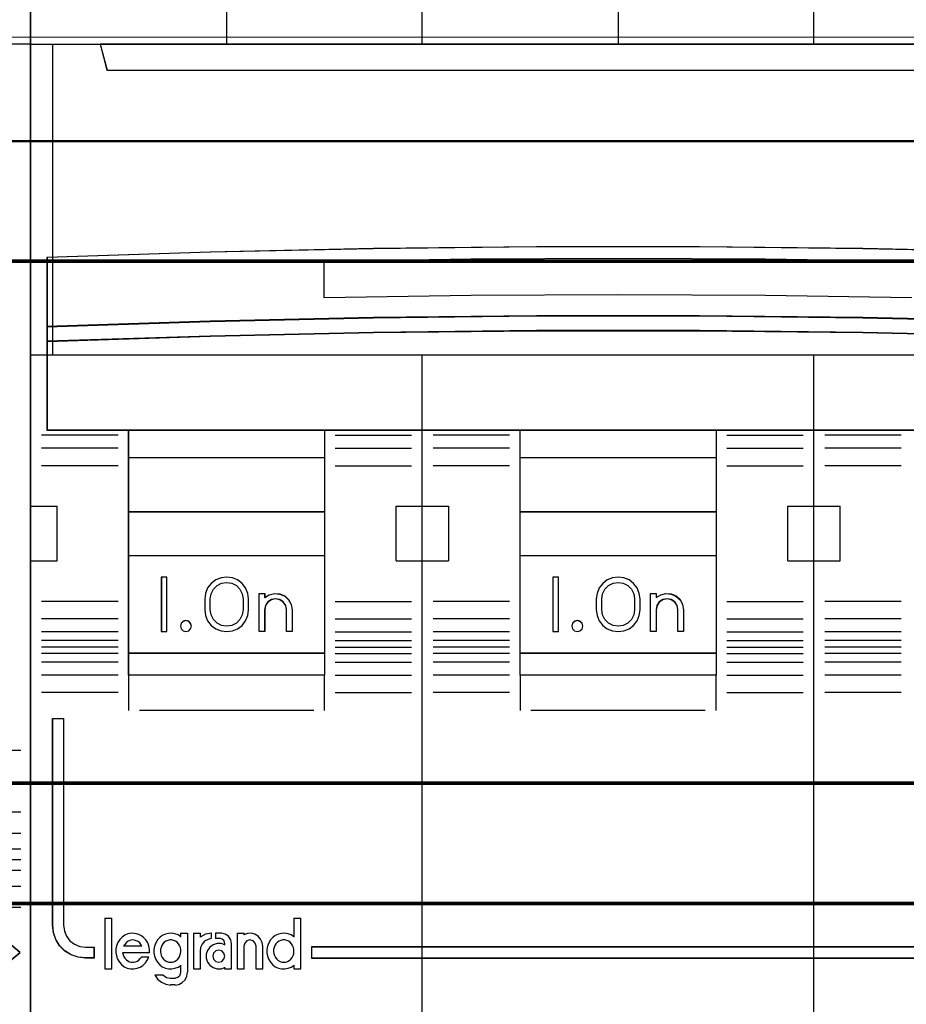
# Model space of a CAD drawing. Header units: millimetres. Extents: x -1290 to 1795, y -4192 to -1311.
# Tile 326 of 656: x 1495 to 1503, y -3719 to -3710. Entities that reach past the tile are written whole.
import ezdxf

# ---------------------------------------------------------------- set-up
doc = ezdxf.new("R2010")
doc.units = ezdxf.units.MM
doc.layers.add('30', color=7, linetype='Continuous')
doc.layers.add('45', color=7, linetype='Continuous')
doc.layers.add('Aparatura', color=7, linetype='Continuous', lineweight=13)

# ---------------------------------------------------------------- blocks, each defined once
blk = doc.blocks.new('*U236')
at = {"layer": '45', "color": 7}
for points in [[(657.373614, -383.509255), (675.370522, -383.509255), (675.370522, -383.509255), (693.361587, -383.509255), (693.361587, -383.509255), (693.361587, -466.48895), (693.361587, -466.48895), (675.370522, -466.48895), (675.370522, -466.48895), (657.373614, -466.48895), (657.373614, -466.48895), (639.382549, -466.48895), (639.382549, -466.48895), (639.382549, -383.509255), (639.382549, -383.509255), (657.373614, -383.509255), (657.373614, -383.509255)], [(639.382549, -402.509539), (693.361587, -402.509539), (693.361587, -416.807777), (639.382549, -416.807777), (639.382549, -402.509539)], [(639.386131, -402.514925), (693.358006, -402.514925), (693.358006, -416.802391), (639.386131, -416.802391), (639.386131, -402.514925)], [(642.566319, -402.509539), (642.881859, -403.717815), (642.881859, -403.717815), (689.862277, -403.717815), (689.862277, -403.717815), (690.177817, -402.509539), (642.566319, -402.509539)], [(642.5699, -402.514925), (642.885393, -403.714224), (689.858744, -403.714224), (690.174236, -402.514925), (642.5699, -402.514925)], [(692.620259, -412.317773), (685.117437, -412.071715), (677.620458, -411.907676), (670.117636, -411.825656), (662.6265, -411.825656), (655.123678, -411.907676), (647.632543, -412.071715), (640.123877, -412.317773), (640.123877, -415.49896), (647.632543, -415.252902), (655.123678, -415.088863), (662.6265, -415.000985), (670.117636, -415.000985), (677.620458, -415.088863), (685.117437, -415.252902), (692.620259, -415.49896), (692.620259, -412.317773)], [(692.620259, -415.491967), (685.117437, -415.244368), (677.620458, -415.079302), (670.117636, -414.990874), (662.6265, -414.990874), (655.123678, -415.079302), (647.632543, -415.244368), (640.123877, -415.491967), (640.123877, -416.175811), (647.632543, -415.934107), (655.123678, -415.763146), (662.6265, -415.680613), (670.117636, -415.680613), (677.620458, -415.763146), (685.117437, -415.934107), (692.620259, -416.175811), (692.620259, -415.491967)], [(692.614887, -415.493557), (685.113601, -415.247834), (677.618156, -415.084018), (670.116869, -414.99626), (662.627267, -414.99626), (655.12598, -415.084018), (647.636378, -415.247834), (640.129249, -415.493557), (640.129249, -416.17222), (647.636378, -415.932348), (655.12598, -415.762682), (662.627267, -415.680774), (670.116869, -415.680774), (677.618156, -415.762682), (685.113601, -415.932348), (692.614887, -416.17222), (692.614887, -415.493557)], [(692.614887, -415.493557), (685.113601, -415.247834), (677.618156, -415.084018), (670.116869, -414.99626), (662.627267, -414.99626), (655.12598, -415.084018), (647.636378, -415.247834), (640.129249, -415.493557), (640.129249, -416.17222), (647.636378, -415.932348), (655.12598, -415.762682), (662.627267, -415.680774), (670.116869, -415.680774), (677.618156, -415.762682), (685.113601, -415.932348), (692.614887, -416.17222), (692.614887, -415.493557)], [(692.620259, -416.166779), (685.117437, -415.926698), (677.620458, -415.756885), (670.117636, -415.674906), (662.6265, -415.674906), (655.123678, -415.756885), (647.632543, -415.926698), (640.123877, -416.166779), (640.123877, -420.242299), (692.620259, -420.242299), (692.620259, -416.166779)], [(643.880653, -420.229731), (652.882233, -420.229731), (652.882233, -431.508176), (643.880653, -431.508176), (643.880653, -420.229731)], [(643.884235, -420.235117), (652.876861, -420.235117), (652.876861, -431.50279), (643.884235, -431.50279), (643.884235, -420.235117)], [(643.884235, -420.235117), (652.876861, -420.235117), (652.876861, -431.50279), (643.884235, -431.50279), (643.884235, -420.235117)], [(661.867697, -420.229731), (670.876439, -420.229731), (670.876439, -431.508176), (661.867697, -431.508176), (661.867697, -420.229731)], [(661.873069, -420.235117), (670.871067, -420.235117), (670.871067, -431.50279), (661.873069, -431.50279), (661.873069, -420.235117)], [(661.873069, -420.235117), (670.871067, -420.235117), (670.871067, -431.50279), (661.873069, -431.50279), (661.873069, -420.235117)], [(643.880653, -421.497255), (652.882233, -421.497255), (652.882233, -424.008962), (643.880653, -424.008962), (643.880653, -421.497255)], [(643.884235, -421.502641), (652.876861, -421.502641), (652.876861, -424.003576), (643.884235, -424.003576), (643.884235, -421.502641)], [(643.884235, -421.502641), (652.876861, -421.502641), (652.876861, -424.003576), (643.884235, -424.003576), (643.884235, -421.502641)], [(661.867697, -421.497255), (670.876439, -421.497255), (670.876439, -424.008962), (661.867697, -424.008962), (661.867697, -421.497255)], [(661.873069, -421.502641), (670.871067, -421.502641), (670.871067, -424.003576), (661.873069, -424.003576), (661.873069, -421.502641)], [(661.873069, -421.502641), (670.871067, -421.502641), (670.871067, -424.003576), (661.873069, -424.003576), (661.873069, -421.502641)], [(643.880653, -426.000015), (652.882233, -426.000015), (652.882233, -430.502775), (643.880653, -430.502775), (643.880653, -426.000015)], [(661.867697, -426.000015), (670.876439, -426.000015), (670.876439, -430.502775), (661.867697, -430.502775), (661.867697, -426.000015)], [(661.873069, -426.005401), (670.871067, -426.005401), (670.871067, -430.499184), (661.873069, -430.499184), (661.873069, -426.005401)], [(645.633696, -426.998235), (645.386587, -426.998235), (645.386587, -429.49917), (645.633696, -429.49917), (645.633696, -426.998235)], [(663.627902, -426.998235), (663.373631, -426.998235), (663.373631, -429.49917), (663.627902, -429.49917), (663.627902, -426.998235)], [(640.390683, -433.499229), (640.893546, -433.499229), (640.893546, -442.992595), (640.928629, -443.255488), (641.022185, -443.495013), (641.18006, -443.705328), (641.39056, -443.863064), (641.630297, -443.962379), (641.893423, -443.997431), (642.285187, -443.997431), (642.285187, -444.494007), (641.893423, -444.494007), (641.554283, -444.458955), (641.238532, -444.347956), (640.952018, -444.172693), (640.712281, -443.933169), (640.536864, -443.646907), (640.425767, -443.331435), (640.390683, -442.992595), (640.390683, -433.499229)], [(645.813031, -444.689702), (645.901719, -444.683797), (645.990406, -444.654272), (646.067269, -444.612937), (646.138219, -444.547982), (646.197344, -444.477123), (646.238732, -444.388548), (646.268295, -444.294069), (646.28012, -444.205494), (646.28012, -444.10511), (646.262382, -444.01063), (646.215082, -443.927961), (646.167782, -443.845291), (646.102744, -443.774432), (646.025882, -443.727192), (645.943106, -443.691762), (645.854419, -443.668142), (645.765731, -443.668142), (645.682956, -443.691762), (645.594268, -443.727192), (645.517406, -443.774432), (645.452368, -443.845291), (645.405068, -443.927961), (645.369593, -444.01063), (645.345943, -444.10511), (645.34003, -444.205494), (645.351855, -444.294069), (645.381418, -444.388548), (645.422805, -444.477123), (645.487843, -444.547982), (645.558793, -444.612937), (645.641568, -444.654272), (645.724343, -444.683797), (645.813031, -444.689702)], [(651.007697, -444.689702), (651.096384, -444.683797), (651.185072, -444.654272), (651.261935, -444.612937), (651.332885, -444.547982), (651.39201, -444.477123), (651.433397, -444.388548), (651.46296, -444.294069), (651.474785, -444.205494), (651.474785, -444.10511), (651.457047, -444.01063), (651.409747, -443.927961), (651.362447, -443.845291), (651.29741, -443.774432), (651.226459, -443.727192), (651.143684, -443.691762), (651.054997, -443.668142), (650.960396, -443.668142), (650.877621, -443.691762), (650.788934, -443.727192), (650.717983, -443.774432), (650.647033, -443.845291), (650.599733, -443.927961), (650.564258, -444.01063), (650.540608, -444.10511), (650.534696, -444.205494), (650.546521, -444.294069), (650.576083, -444.388548), (650.629296, -444.477123), (650.682508, -444.547982), (650.753458, -444.612937), (650.836234, -444.654272), (650.919009, -444.683797), (651.007697, -444.689702)], [(648.296387, -444.410243), (648.260575, -444.273487), (648.159105, -444.172406), (648.021822, -444.136731), (647.884539, -444.172406), (647.7771, -444.273487), (647.741287, -444.410243), (647.7771, -444.552945), (647.884539, -444.654026), (648.021822, -444.689702), (648.159105, -444.654026), (648.260575, -444.552945), (648.296387, -444.410243)], [(652.280576, -443.994898), (652.280576, -444.494007), (692.353453, -444.494007), (692.353453, -443.994898), (652.280576, -443.994898)]]:
    blk.add_lwpolyline(points, close=True, dxfattribs=at)
at = {"layer": '45', "color": 59}
blk.add_lwpolyline([(657.374808, -383.514641), (675.369328, -383.514641), (693.358006, -383.514641), (693.358006, -466.483564), (675.369328, -466.483564), (657.374808, -466.483564), (639.386131, -466.483564), (639.386131, -383.514641), (657.374808, -383.514641)], close=True, dxfattribs=at)
at = {"layer": '45', "color": 7}
for points in [[(657.369593, -402.520311), (657.369593, -383.509255)], [(675.363799, -402.520311), (675.363799, -383.509255)], [(648.378757, -395.209609), (648.378757, -402.520311)], [(666.372963, -395.209609), (666.372963, -402.520311)], [(679.867275, -412.49712), (673.122712, -412.388909), (666.378149, -412.357082), (659.621897, -412.388909), (652.871489, -412.49712)], [(657.369593, -466.48895), (657.369593, -416.79521)], [(675.363799, -466.48895), (675.363799, -416.79521)], [(639.382549, -423.746839), (640.596608, -423.746839)], [(640.585864, -423.746839), (640.585864, -426.256751)], [(656.171651, -426.256751), (656.171651, -423.746839)], [(656.171651, -423.746839), (657.380337, -423.746839)], [(657.369593, -423.746839), (658.583651, -423.746839)], [(658.572907, -423.746839), (658.572907, -426.256751)], [(674.165857, -426.256751), (674.165857, -423.746839)], [(674.165857, -423.746839), (675.374543, -423.746839)], [(675.363799, -423.746839), (676.572486, -423.746839)], [(676.561742, -423.746839), (676.561742, -426.256751)], [(639.382549, -426.245979), (640.596608, -426.245979)], [(656.171651, -426.245979), (657.380337, -426.245979)], [(657.369593, -426.245979), (658.583651, -426.245979)], [(674.165857, -426.245979), (675.374543, -426.245979)], [(675.363799, -426.245979), (676.572486, -426.245979)], [(661.382432, -429.908511), (657.872765, -429.908511)], [(643.880653, -431.497404), (643.880653, -433.120408)], [(652.871489, -431.497404), (652.871489, -433.120408)], [(661.867697, -431.497404), (661.867697, -433.120408)], [(670.865695, -431.497404), (670.865695, -433.120408)], [(642.781196, -442.664537), (642.781196, -445.000299)], [(642.781196, -442.664537), (643.103513, -442.664537)], [(643.090978, -442.664537), (643.090978, -445.000299)], [(651.464041, -442.664537), (651.464041, -443.53349)], [(651.464041, -442.664537), (651.784567, -442.664537)], [(651.773823, -442.664537), (651.773823, -445.000299)], [(644.844021, -444.253339), (644.844021, -444.100418), (644.814584, -443.941616), (644.761597, -443.794577), (644.673286, -443.659301), (644.567312, -443.547551), (644.437789, -443.459327), (644.29649, -443.39463), (644.155192, -443.365222), (644.002119, -443.359341), (643.849046, -443.388748), (643.707747, -443.453446), (643.578224, -443.535788), (643.47225, -443.653419), (643.389826, -443.776932), (643.325065, -443.929853), (643.28974, -444.082774), (643.28974, -444.241576), (643.319177, -444.394497), (643.366277, -444.547418), (643.454588, -444.682694), (643.554674, -444.800325), (643.67831, -444.89443), (643.813721, -444.959128), (643.966794, -444.994417), (644.119867, -445.000299), (644.267053, -444.970891), (644.408351, -444.912075), (644.537875, -444.835615), (644.655623, -444.723865), (644.738047, -444.59447), (644.802809, -444.453313)], [(644.487682, -443.948218), (644.440268, -443.869066), (644.386927, -443.802092), (644.315806, -443.741206), (644.232831, -443.704674), (644.155782, -443.680319), (644.072807, -443.668142), (643.983906, -443.680319), (643.90093, -443.704674), (643.817955, -443.741206), (643.758688, -443.802092), (643.69942, -443.869066), (643.646079, -443.948218)], [(646.28012, -443.524024), (646.150548, -443.435801), (646.009197, -443.388748), (645.861957, -443.359341), (645.714717, -443.365222), (645.573366, -443.400512), (645.426125, -443.465209), (645.308333, -443.553432), (645.20232, -443.665182), (645.125755, -443.800458), (645.066859, -443.947498), (645.037411, -444.100418), (645.037411, -444.259221), (645.066859, -444.412142), (645.125755, -444.559181), (645.20232, -444.694457), (645.308333, -444.806207), (645.426125, -444.89443), (645.573366, -444.959128), (645.714717, -444.994417), (645.861957, -445.000299), (646.009197, -444.970891), (646.150548, -444.912075), (646.28012, -444.835615)], [(646.269376, -443.359341), (646.269376, -443.53349)], [(646.269376, -443.359341), (646.589901, -443.359341)], [(646.579158, -443.359341), (646.579158, -445.151109)], [(646.853126, -443.359341), (646.853126, -445.000299)], [(646.853126, -443.359341), (647.175443, -443.359341)], [(647.689358, -443.359341), (647.408186, -443.402908), (647.162908, -443.546058)], [(647.162908, -443.359341), (647.162908, -443.546058)], [(647.689358, -443.592737), (647.527834, -443.640323), (647.372292, -443.729547), (647.258626, -443.860409), (647.186838, -444.015064), (647.162908, -444.181615)], [(647.676824, -443.359341), (647.676824, -443.603509)], [(647.870214, -443.359341), (647.870214, -443.603509)], [(648.144183, -443.359341), (647.870214, -443.359341)], [(647.870214, -443.592737), (648.061813, -443.592737)], [(648.296387, -443.838701), (648.265723, -443.70957), (648.179861, -443.623483), (648.051069, -443.592737)], [(648.606169, -443.838701), (648.570266, -443.658941), (648.468539, -443.497157), (648.318941, -443.395293), (648.133439, -443.359341)], [(648.869394, -443.359341), (648.869394, -445.000299)], [(648.869394, -443.359341), (649.18992, -443.359341)], [(650.042268, -443.948218), (650.018621, -443.781667), (649.941771, -443.627012), (649.829451, -443.496151), (649.681661, -443.400978), (649.516137, -443.359341), (649.344701, -443.365289), (649.179176, -443.424771)], [(649.179176, -443.359341), (649.179176, -443.434746)], [(649.734277, -443.948218), (649.698464, -443.80818), (649.596994, -443.704674), (649.453742, -443.668142), (649.316459, -443.704674), (649.214989, -443.80818), (649.179176, -443.948218)], [(651.474785, -443.524024), (651.350925, -443.435801), (651.203472, -443.388748), (651.061918, -443.359341), (650.908567, -443.365222), (650.767013, -443.400512), (650.61956, -443.465209), (650.501598, -443.553432), (650.395432, -443.665182), (650.318757, -443.800458), (650.259776, -443.947498), (650.230286, -444.100418), (650.230286, -444.259221), (650.259776, -444.412142), (650.318757, -444.559181), (650.395432, -444.694457), (650.501598, -444.806207), (650.61956, -444.89443), (650.767013, -444.959128), (650.908567, -444.994417), (651.061918, -445.000299), (651.203472, -444.970891), (651.350925, -444.912075), (651.474785, -444.835615)], [(643.646079, -443.937446), (644.487682, -443.937446)], [(648.296387, -443.89228), (648.124844, -443.833315), (647.941469, -443.833315), (647.76401, -443.89228), (647.610212, -443.998415), (647.497821, -444.145826), (647.438668, -444.316823), (647.438668, -444.499612), (647.497821, -444.682402), (647.610212, -444.829812), (647.76401, -444.935948), (647.941469, -444.994913), (648.124844, -444.994913), (648.296387, -444.930052)], [(648.285644, -443.826134), (648.285644, -443.901539)], [(648.595425, -443.826134), (648.595425, -445.000299)], [(649.179176, -443.937446), (649.179176, -445.000299)], [(649.721742, -443.937446), (649.721742, -445.000299)], [(650.031524, -443.937446), (650.031524, -445.000299)], [(643.599522, -444.248043), (644.844021, -444.248043)], [(643.599522, -444.248043), (643.623217, -444.343537), (643.664684, -444.427094), (643.712075, -444.510651), (643.777237, -444.576303), (643.848324, -444.630018), (643.925334, -444.665828), (644.014191, -444.689702), (644.097125, -444.689702), (644.191907, -444.671796), (644.268917, -444.635986), (644.351851, -444.588239), (644.411089, -444.522588), (644.464404, -444.450967)], [(644.45366, -444.445533), (644.802836, -444.445533)], [(646.853126, -445.000299), (647.175443, -445.000299), (647.175443, -444.170843)], [(642.781196, -444.989526), (643.103513, -444.989526)], [(646.269376, -444.826149), (646.269376, -445.151109)], [(648.285644, -444.919507), (648.285644, -445.000299)], [(648.285644, -444.989526), (648.606169, -444.989526)], [(648.869394, -444.989526), (649.18992, -444.989526)], [(649.721742, -444.989526), (650.042268, -444.989526)], [(651.464041, -444.826149), (651.464041, -445.000299)], [(651.464041, -444.989526), (651.784567, -444.989526)], [(645.078596, -445.274989), (645.209069, -445.466493), (645.386988, -445.610122), (645.59456, -445.705875), (645.819923, -445.741782)], [(645.078596, -445.274989), (645.468957, -445.274989)], [(645.458213, -445.274989), (645.627011, -445.388096), (645.819923, -445.425799)], [(645.807389, -445.415027), (646.011523, -445.415027)], [(646.000779, -445.741782), (646.179301, -445.712007), (646.345921, -445.622684), (646.476837, -445.497631), (646.560148, -445.330894), (646.589901, -445.140337)], [(646.000779, -445.425799), (646.140449, -445.383283), (646.243684, -445.280031), (646.28012, -445.140337)], [(646.011523, -445.73101), (645.807389, -445.73101)]]:
    blk.add_lwpolyline(points, dxfattribs=at)
at = {"layer": '45', "color": 4}
blk.add_lwpolyline([(640.387102, -402.509539), (640.387102, -416.807777)], dxfattribs=at)
blk.add_lwpolyline([(692.614887, -412.321716), (685.113601, -412.076379), (677.618156, -411.912821), (670.116869, -411.831042), (662.627267, -411.831042), (655.12598, -411.912821), (647.636378, -412.076379), (640.129249, -412.321716), (640.129249, -415.493574), (647.636378, -415.248237), (655.12598, -415.084679), (662.627267, -414.997059), (670.116869, -414.997059), (677.618156, -415.084679), (685.113601, -415.248237), (692.614887, -415.493574), (692.614887, -412.321716)], close=True, dxfattribs=at)
blk.add_lwpolyline([(692.614887, -412.321716), (685.113601, -412.076379), (677.618156, -411.912821), (670.116869, -411.831042), (662.627267, -411.831042), (655.12598, -411.912821), (647.636378, -412.076379), (640.129249, -412.321716), (640.129249, -415.493574), (647.636378, -415.248237), (655.12598, -415.084679), (662.627267, -414.997059), (670.116869, -414.997059), (677.618156, -415.084679), (685.113601, -415.248237), (692.614887, -415.493574), (692.614887, -412.321716)], close=True, dxfattribs=at)
at = {"layer": '45', "color": 251}
for points in [[(652.871489, -414.166804), (652.871489, -412.486348)], [(679.867275, -414.166804), (673.122712, -414.058593), (666.378149, -414.026766), (659.621897, -414.058593), (652.871489, -414.166804)], [(643.395388, -420.481082), (639.878558, -420.481082)], [(653.37287, -420.481082), (656.878956, -420.481082)], [(661.382432, -420.481082), (657.872765, -420.481082)], [(671.367076, -420.481082), (674.871372, -420.481082)], [(679.371266, -420.481082), (675.86518, -420.481082)], [(643.395388, -421.082527), (639.878558, -421.082527)], [(653.37287, -421.082527), (656.878956, -421.082527)], [(661.382432, -421.082527), (657.872765, -421.082527)], [(671.367076, -421.082527), (674.871372, -421.082527)], [(679.371266, -421.082527), (675.86518, -421.082527)], [(643.395388, -421.883257), (639.878558, -421.883257)], [(653.37287, -421.883257), (656.878956, -421.883257)], [(661.382432, -421.883257), (657.872765, -421.883257)], [(671.367076, -421.883257), (674.871372, -421.883257)], [(679.371266, -421.883257), (675.86518, -421.883257)], [(643.395388, -428.114948), (639.878558, -428.114948)], [(653.37287, -428.114948), (656.878956, -428.114948)], [(661.382432, -428.114948), (657.872765, -428.114948)], [(671.367076, -428.114948), (674.871372, -428.114948)], [(679.371266, -428.114948), (675.86518, -428.114948)], [(643.395388, -428.910292), (639.878558, -428.910292)], [(653.37287, -428.910292), (656.878956, -428.910292)], [(661.382432, -428.910292), (657.872765, -428.910292)], [(671.367076, -428.910292), (674.871372, -428.910292)], [(679.371266, -428.910292), (675.86518, -428.910292)], [(643.395388, -429.511737), (639.878558, -429.511737)], [(653.37287, -429.511737), (656.878956, -429.511737)], [(661.382432, -429.511737), (657.872765, -429.511737)], [(671.367076, -429.511737), (674.871372, -429.511737)], [(679.371266, -429.511737), (675.86518, -429.511737)], [(643.395388, -429.908511), (639.878558, -429.908511)], [(653.37287, -429.908511), (656.878956, -429.908511)], [(671.367076, -429.908511), (674.871372, -429.908511)], [(679.371266, -429.908511), (675.86518, -429.908511)], [(643.395388, -430.211927), (639.878558, -430.211927)], [(643.395388, -430.509957), (639.878558, -430.509957)], [(653.37287, -430.211927), (656.878956, -430.211927)], [(653.37287, -430.509957), (656.878956, -430.509957)], [(661.382432, -430.211927), (657.872765, -430.211927)], [(661.382432, -430.509957), (657.872765, -430.509957)], [(671.367076, -430.211927), (674.871372, -430.211927)], [(671.367076, -430.509957), (674.871372, -430.509957)], [(679.371266, -430.211927), (675.86518, -430.211927)], [(679.371266, -430.509957), (675.86518, -430.509957)], [(643.395388, -430.912117), (639.878558, -430.912117)], [(653.37287, -430.912117), (656.878956, -430.912117)], [(661.382432, -430.912117), (657.872765, -430.912117)], [(671.367076, -430.912117), (674.871372, -430.912117)], [(679.371266, -430.912117), (675.86518, -430.912117)], [(643.395388, -431.508176), (639.878558, -431.508176)], [(653.37287, -431.508176), (656.878956, -431.508176)], [(661.382432, -431.508176), (657.872765, -431.508176)], [(671.367076, -431.508176), (674.871372, -431.508176)], [(679.371266, -431.508176), (675.86518, -431.508176)], [(643.395388, -432.30352), (639.878558, -432.30352)], [(653.37287, -432.30352), (656.878956, -432.30352)], [(661.382432, -432.30352), (657.872765, -432.30352)], [(671.367076, -432.30352), (674.871372, -432.30352)], [(679.371266, -432.30352), (675.86518, -432.30352)], [(644.382034, -433.109636), (652.386224, -433.109636)], [(662.365497, -433.109636), (670.37864, -433.109636)]]:
    blk.add_lwpolyline(points, dxfattribs=at)
for points in [[(692.614887, -416.169403), (685.113601, -415.929794), (677.618156, -415.760314), (670.116869, -415.678496), (662.627267, -415.678496), (655.12598, -415.760314), (647.636378, -415.929794), (640.129249, -416.169403), (640.129249, -420.236913), (692.614887, -420.236913), (692.614887, -416.169403)], [(692.614887, -416.169403), (685.113601, -415.929794), (677.618156, -415.760314), (670.116869, -415.678496), (662.627267, -415.678496), (655.12598, -415.760314), (647.636378, -415.929794), (640.129249, -416.169403), (640.129249, -420.236913), (692.614887, -420.236913), (692.614887, -416.169403)], [(643.884235, -426.005401), (652.876861, -426.005401), (652.876861, -430.499184), (643.884235, -430.499184), (643.884235, -426.005401)]]:
    blk.add_lwpolyline(points, close=True, dxfattribs=at)
at = {"layer": '45', "color": 255}
for points in [[(645.639068, -426.994644), (645.381215, -426.994644), (645.381215, -426.994644), (645.381215, -429.504556), (645.381215, -429.504556), (645.639068, -429.504556), (645.639068, -429.504556), (645.639068, -426.994644), (645.639068, -426.994644)], [(649.388682, -427.997436), (649.353434, -427.745272), (649.253567, -427.493108), (649.089078, -427.293722), (648.889343, -427.129522), (648.648485, -427.029829), (648.384129, -426.994644), (648.125648, -427.029829), (647.878916, -427.129522), (647.673305, -427.293722), (647.508817, -427.493108), (647.414824, -427.745272), (647.379576, -427.997436), (647.379576, -427.997436), (647.379576, -428.501764), (647.379576, -428.501764), (647.414824, -428.759792), (647.508817, -429.000228), (647.673305, -429.217206), (647.878916, -429.369677), (648.125648, -429.46937), (648.384129, -429.504556), (648.648485, -429.46937), (648.889343, -429.369677), (649.089078, -429.217206), (649.253567, -429.000228), (649.353434, -428.759792), (649.388682, -428.501764), (649.388682, -428.501764), (649.388682, -427.997436), (649.388682, -427.997436)], [(647.630267, -428.500992), (647.630267, -427.995925), (647.630267, -427.995925), (647.665592, -427.761011), (647.771568, -427.555461), (647.942306, -427.385147), (648.14837, -427.279436), (648.383871, -427.244199), (648.619373, -427.279436), (648.831324, -427.385147), (648.996175, -427.555461), (649.102151, -427.761011), (649.143363, -427.995925), (649.143363, -427.995925), (649.143363, -428.500992), (649.143363, -428.500992), (649.102151, -428.735906), (648.996175, -428.94733), (648.831324, -429.11177), (648.619373, -429.217481), (648.383871, -429.258591), (648.14837, -429.217481), (647.942306, -429.11177), (647.771568, -428.94733), (647.665592, -428.735906), (647.630267, -428.500992), (647.630267, -428.500992)], [(663.631484, -426.994644), (663.370049, -426.994644), (663.370049, -426.994644), (663.370049, -429.504556), (663.370049, -429.504556), (663.631484, -429.504556), (663.631484, -429.504556), (663.631484, -426.994644), (663.631484, -426.994644)], [(667.377516, -427.997436), (667.342269, -427.745272), (667.242401, -427.493108), (667.083787, -427.293722), (666.872303, -427.129522), (666.631445, -427.029829), (666.378838, -426.994644), (666.114482, -427.029829), (665.873624, -427.129522), (665.66214, -427.293722), (665.503526, -427.493108), (665.403658, -427.745272), (665.368411, -427.997436), (665.368411, -427.997436), (665.368411, -428.501764), (665.368411, -428.501764), (665.403658, -428.759792), (665.503526, -429.000228), (665.66214, -429.217206), (665.873624, -429.369677), (666.114482, -429.46937), (666.378838, -429.504556), (666.631445, -429.46937), (666.872303, -429.369677), (667.083787, -429.217206), (667.242401, -429.000228), (667.342269, -428.759792), (667.377516, -428.501764), (667.377516, -428.501764), (667.377516, -427.997436), (667.377516, -427.997436)], [(665.619101, -428.500992), (665.619101, -427.995925), (665.619101, -427.995925), (665.654397, -427.761011), (665.766165, -427.555461), (665.930877, -427.385147), (666.142649, -427.279436), (666.377951, -427.244199), (666.601488, -427.279436), (666.81326, -427.385147), (666.983854, -427.555461), (667.08974, -427.761011), (667.125035, -427.995925), (667.125035, -427.995925), (667.125035, -428.500992), (667.125035, -428.500992), (667.08974, -428.735906), (666.983854, -428.94733), (666.81326, -429.11177), (666.601488, -429.217481), (666.377951, -429.258591), (666.142649, -429.217481), (665.930877, -429.11177), (665.766165, -428.94733), (665.654397, -428.735906), (665.619101, -428.500992), (665.619101, -428.500992)], [(650.126595, -427.746899), (650.126595, -427.93501), (650.126595, -427.93501), (650.338547, -427.805684), (650.579936, -427.746899), (650.821324, -427.770413), (651.050938, -427.864468), (651.227564, -428.034943), (651.351202, -428.258324), (651.392415, -428.499341), (651.392415, -428.499341), (651.392415, -429.504556), (651.392415, -429.504556), (651.133364, -429.504556), (651.133364, -429.504556), (651.133364, -428.499341), (651.133364, -428.499341), (651.098038, -428.305352), (650.986175, -428.140755), (650.821324, -428.034943), (650.632923, -427.993794), (650.438635, -428.034943), (650.273784, -428.140755), (650.167808, -428.305352), (650.126595, -428.499341), (650.126595, -428.499341), (650.126595, -429.504556), (650.126595, -429.504556), (649.879319, -429.504556), (649.879319, -429.504556), (649.879319, -427.746899), (649.879319, -427.746899), (650.126595, -427.746899), (650.126595, -427.746899)], [(650.130504, -427.752285), (650.130504, -427.939243), (650.341201, -427.810709), (650.581162, -427.752285), (650.821122, -427.775655), (651.049378, -427.869134), (651.224958, -428.038564), (651.347865, -428.260576), (651.388834, -428.500115), (651.388834, -429.49917), (651.131315, -429.49917), (651.131315, -428.500115), (651.096199, -428.307315), (650.984998, -428.143728), (650.821122, -428.038564), (650.633836, -427.997667), (650.440697, -428.038564), (650.276822, -428.143728), (650.171473, -428.307315), (650.130504, -428.500115), (650.130504, -429.49917), (649.884691, -429.49917), (649.884691, -427.752285), (650.130504, -427.752285)], [(668.121526, -427.746899), (668.121526, -427.93501), (668.121526, -427.93501), (668.327346, -427.805684), (668.568449, -427.746899), (668.815433, -427.770413), (669.033014, -427.864468), (669.221192, -428.034943), (669.332923, -428.258324), (669.374087, -428.499341), (669.374087, -428.499341), (669.374087, -429.504556), (669.374087, -429.504556), (669.121223, -429.504556), (669.121223, -429.504556), (669.121223, -428.499341), (669.121223, -428.499341), (669.085939, -428.305352), (668.980089, -428.140755), (668.815433, -428.034943), (668.621374, -427.993794), (668.427316, -428.034943), (668.26266, -428.140755), (668.15681, -428.305352), (668.121526, -428.499341), (668.121526, -428.499341), (668.121526, -429.504556), (668.121526, -429.504556), (667.862781, -429.504556), (667.862781, -429.504556), (667.862781, -427.746899), (667.862781, -427.746899), (668.121526, -427.746899), (668.121526, -427.746899)], [(668.123881, -427.752285), (668.123881, -427.939243), (668.328726, -427.810709), (668.568686, -427.752285), (668.814499, -427.775655), (669.031049, -427.869134), (669.218336, -428.038564), (669.329537, -428.260576), (669.370506, -428.500115), (669.370506, -429.49917), (669.11884, -429.49917), (669.11884, -428.500115), (669.083724, -428.307315), (668.978375, -428.143728), (668.814499, -428.038564), (668.62136, -427.997667), (668.428221, -428.038564), (668.264346, -428.143728), (668.158997, -428.307315), (668.123881, -428.500115), (668.123881, -429.49917), (667.866363, -429.49917), (667.866363, -427.752285), (668.123881, -427.752285)], [(646.765385, -429.25379), (646.729614, -429.122436), (646.640187, -429.026907), (646.509027, -428.991083), (646.38383, -429.026907), (646.294403, -429.122436), (646.258632, -429.25379), (646.294403, -429.373202), (646.38383, -429.468732), (646.509027, -429.504556), (646.640187, -429.468732), (646.729614, -429.373202), (646.765385, -429.25379)], [(646.761803, -429.253665), (646.726538, -429.125067), (646.638375, -429.031541), (646.50907, -428.996469), (646.385641, -429.031541), (646.297478, -429.125067), (646.262213, -429.253665), (646.297478, -429.370572), (646.385641, -429.464097), (646.50907, -429.49917), (646.638375, -429.464097), (646.726538, -429.370572), (646.761803, -429.253665)], [(664.754219, -429.25379), (664.718364, -429.122436), (664.622752, -429.026907), (664.503237, -428.991083), (664.37177, -429.026907), (664.276158, -429.122436), (664.240304, -429.25379), (664.276158, -429.373202), (664.37177, -429.468732), (664.503237, -429.504556), (664.622752, -429.468732), (664.718364, -429.373202), (664.754219, -429.25379)], [(664.748847, -429.253665), (664.713617, -429.125067), (664.619671, -429.031541), (664.502238, -428.996469), (664.373061, -429.031541), (664.279115, -429.125067), (664.243885, -429.253665), (664.279115, -429.370572), (664.373061, -429.464097), (664.502238, -429.49917), (664.619671, -429.464097), (664.713617, -429.370572), (664.748847, -429.253665)]]:
    blk.add_lwpolyline(points, close=True, dxfattribs=at)
at = {"layer": '45', "color": 1}
for points in [[(640.387102, -433.493843), (640.892341, -433.493843), (640.892341, -433.493843), (640.892341, -442.99496), (640.892341, -442.99496), (640.92759, -443.258068), (641.021588, -443.497788), (641.180209, -443.708275), (641.391704, -443.866139), (641.632574, -443.965536), (641.896943, -444.000617), (641.896943, -444.000617), (642.290559, -444.000617), (642.290559, -444.000617), (642.290559, -444.497598), (642.290559, -444.497598), (641.896943, -444.497598), (641.896943, -444.497598), (641.556201, -444.462517), (641.238958, -444.351427), (640.951089, -444.176022), (640.71022, -443.936301), (640.533974, -443.649806), (640.422351, -443.334077), (640.387102, -442.99496), (640.387102, -442.99496), (640.387102, -433.493843), (640.387102, -433.493843)], [(652.275204, -443.989512), (652.275204, -444.497598), (652.275204, -444.497598), (692.357034, -444.497598), (692.357034, -444.497598), (692.357034, -443.989512), (692.357034, -443.989512), (652.275204, -443.989512), (652.275204, -443.989512)]]:
    blk.add_lwpolyline(points, close=True, dxfattribs=at)
blk = doc.blocks.new('*U237')
at = {"layer": '45', "color": 7}
for points in [[(639.380759, -383.521822), (630.387146, -383.521822), (630.387146, -383.521822), (621.388343, -383.521822), (621.388343, -383.521822), (621.388343, -466.478178), (621.388343, -466.478178), (630.387146, -466.478178), (630.387146, -466.478178), (639.380759, -466.478178), (639.380759, -466.478178), (639.380759, -383.521822), (639.380759, -383.521822)], [(639.377177, -383.527208), (630.387145, -383.527208), (621.391924, -383.527208), (621.391924, -466.474587), (630.387145, -466.474587), (639.377177, -466.474587), (639.377177, -383.527208)], [(638.888331, -444.241669), (637.378816, -442.976929), (637.378816, -442.976929), (637.378816, -443.372486), (637.378816, -443.372486), (638.41824, -444.241669), (638.41824, -444.241669), (637.378816, -445.110852), (637.378816, -445.110852), (637.378816, -445.501204), (637.378816, -445.501204), (638.888331, -444.241669), (638.888331, -444.241669)], [(638.88475, -444.241661), (637.384188, -442.98052), (637.384188, -443.374951), (638.417447, -444.241661), (637.384188, -445.108372), (637.384188, -445.497613), (638.88475, -444.241661)]]:
    blk.add_lwpolyline(points, close=True, dxfattribs=at)
blk.add_lwpolyline([(639.380759, -402.509539), (630.38276, -402.509539)], dxfattribs=at)
at = {"layer": '45', "color": 253}
for points in [[(638.929516, -434.971424), (635.786931, -434.971424)], [(638.929516, -436.526204), (635.786931, -436.526204)], [(638.929516, -437.797319), (621.844958, -437.797319)], [(638.929516, -438.770403), (621.844958, -438.770403)], [(638.929516, -439.50291), (621.844958, -439.50291)], [(638.929516, -439.984066), (621.844958, -439.984066)], [(638.929516, -440.48138), (621.844958, -440.48138)], [(638.929516, -441.213887), (621.844958, -441.213887)], [(638.929516, -442.18338), (621.844958, -442.18338)]]:
    blk.add_lwpolyline(points, dxfattribs=at)
blk = doc.blocks.new('*U241')
at = {"layer": '30', "color": 7}
for points in [[(117.203183, -556.926566), (764.797637, -556.926566), (117.203183, -556.926566)], [(764.797637, -556.926566), (117.203183, -556.926566), (117.203183, -559.4618), (117.203183, -560.958004), (117.203183, -562.495769), (764.797637, -562.495769), (764.797637, -560.958004), (764.797637, -559.4618), (764.797637, -556.926566)], [(117.203183, -562.409592), (764.797637, -562.409592), (117.203183, -562.409592)], [(764.797637, -562.409592), (117.203183, -562.409592), (117.203183, -563.929167), (117.203183, -584.997873), (117.203183, -586.476379), (764.797637, -586.476379), (764.797637, -584.997873), (764.797637, -563.929167), (764.797637, -562.409592)], [(117.203183, -586.390201), (764.797637, -586.390201), (117.203183, -586.390201)], [(764.797637, -586.390201), (117.203183, -586.390201), (117.203183, -587.886334), (117.203183, -589.465585), (117.203183, -592.000698), (764.797637, -592.000698), (764.797637, -589.465585), (764.797637, -587.886334), (764.797637, -586.390201)], [(764.754661, -586.431495), (117.246158, -586.431495), (117.246158, -587.905125), (117.246158, -589.460624), (117.246158, -591.957609), (764.754661, -591.957609), (764.754661, -589.460624), (764.754661, -587.905125), (764.754661, -586.431495)], [(117.203183, -591.914521), (764.797637, -591.914521), (117.203183, -591.914521)]]:
    blk.add_lwpolyline(points, close=True, dxfattribs=at)
at = {"layer": '30', "color": 59}
blk.add_lwpolyline([(764.754661, -556.967859), (117.246158, -556.967859), (117.246158, -559.465498), (117.246158, -560.939515), (117.246158, -562.454476), (764.754661, -562.454476), (764.754661, -560.939515), (764.754661, -559.465498), (764.754661, -556.967859)], close=True, dxfattribs=at)

msp = doc.modelspace()

# ---------------------------------------------------------------- linework, layer by layer
at = {"layer": 'Aparatura', "color": 7, "lineweight": 13}
msp.add_lwpolyline([(1412.53, -3719.4027), (1412.53, -3710.3436), (1542.0388, -3710.3436), (1542.0388, -3719.4027)], dxfattribs=at)
msp.add_lwpolyline([(1412.53, -3710.3436), (1542.0388, -3710.3436), (1542.0388, -3719.4027), (1412.53, -3719.4027), (1412.53, -3710.3436)], close=True, dxfattribs=at)

# ---------------------------------------------------------------- block references
at = {"layer": 'Aparatura', "color": 7, "lineweight": 13, "xscale": 0.2, "yscale": 0.2, "zscale": 0.2}
for name, p in [('*U236', (1366.8706, -3629.9031)), ('*U237', (1366.8706, -3629.9031)), ('*U241', (1388.9844, -3599.9102))]:
    msp.add_blockref(name, p, dxfattribs=at)

doc.saveas('drawing.dxf')
